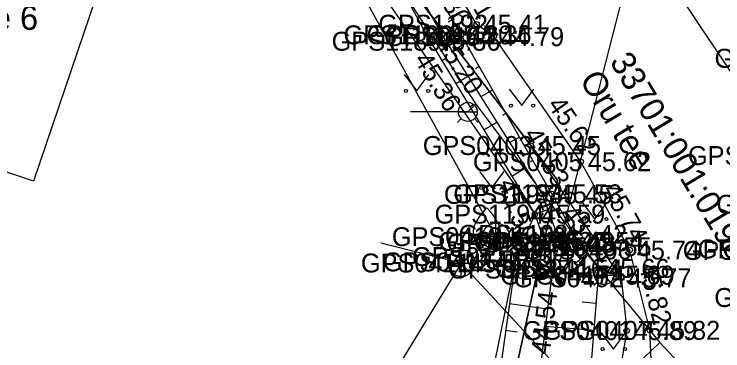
# Model space of a CAD drawing. Extents: x 551623 to 559850, y 6561220 to 6567135.
# Drawn here: x 557187.89 to 557214.11, y 6565529.17 to 6565541.63 of the extents above; entities that cross this region are included whole.
import ezdxf

# ---------------------------------------------------------------- set-up
doc = ezdxf.new("R2010")
doc.units = 0
for name, color, linetype in [('AED', 7, 'Continuous'), ('HALJASTUS', 7, 'Continuous'), ('Hoone Elu- või ühiskondlik hoone', 7, 'Continuous'), ('KKAEV', 7, 'Continuous'), ('KORGUS-EH2000', 7, 'Continuous'), ('KTRASS', 7, 'Continuous'), ('MOOTKORG-EH2000', 7, 'Continuous'), ('MOOTMPUNKT', 7, 'Continuous'), ('MOOTNR', 7, 'Continuous'), ('MOOTPIIR', 7, 'Continuous'), ('PIIR', 7, 'Continuous'), ('PUU', 7, 'Continuous'), ('RELJEEF', 7, 'Continuous'), ('TEE', 7, 'Continuous'), ('TRUUP', 7, 'Continuous'), ('VKAEV', 7, 'Continuous'), ('VTRASS', 7, 'Continuous')]:
    doc.layers.add(name, color=color, linetype=linetype)

msp = doc.modelspace()

# ---------------------------------------------------------------- linework, layer by layer
at = {"layer": 'AED'}
msp.add_lwpolyline([(557207, 6565536.771), (557210.347, 6565531.875), (557210.554, 6565529.923), (557210.057, 6565526.993)], dxfattribs=at)
at = {"layer": 'HALJASTUS'}
for p, q in [((557202.323, 6565539.395), (557202.787, 6565538.789)), ((557202.787, 6565538.789), (557203.232, 6565539.395)), ((557206.207, 6565538.853), (557206.67, 6565538.247)), ((557206.67, 6565538.247), (557207.116, 6565538.853)), ((557205.108, 6565535.806), (557205.571, 6565535.2)), ((557205.571, 6565535.2), (557206.017, 6565535.806)), ((557208.915, 6565534.654), (557209.378, 6565534.048)), ((557209.378, 6565534.048), (557209.824, 6565534.654)), ((557209.598, 6565529.848), (557210.062, 6565529.242)), ((557210.062, 6565529.242), (557210.507, 6565529.848))]:
    msp.add_line(p, q, dxfattribs=at)
for centre in [(557202.386, 6565538.789), (557203.214, 6565538.789), (557206.269, 6565538.247), (557207.098, 6565538.247), (557205.17, 6565535.2), (557205.999, 6565535.2), (557208.977, 6565534.048), (557209.806, 6565534.048), (557209.661, 6565529.242), (557210.489, 6565529.242)]:
    msp.add_circle(centre, 0.055, dxfattribs=at)
at = {"layer": 'Hoone Elu- või ühiskondlik hoone'}
msp.add_lwpolyline([(557178.136, 6565538.996), (557184.029, 6565556.381), (557192.396, 6565553.545), (557189.282, 6565544.356), (557191.385, 6565543.643), (557188.607, 6565535.447)], close=True, dxfattribs=at)
at = {"layer": 'KKAEV'}
for p, q in [((557205.717, 6565532.899), (557205.717, 6565533.899)), ((557205.217, 6565533.399), (557206.217, 6565533.399)), ((557204.433, 6565531.924), (557204.433, 6565532.924)), ((557203.933, 6565532.424), (557204.933, 6565532.424))]:
    msp.add_line(p, q, dxfattribs=at)
for centre in [(557205.717, 6565533.399), (557204.433, 6565532.424)]:
    msp.add_circle(centre, 0.5, dxfattribs=at)
at = {"layer": 'KORGUS-EH2000'}
for centre in [(557205.002, 6565541.259), (557203.719, 6565540.865), (557204.43, 6565540.869), (557203.281, 6565540.63), (557208.855, 6565536.172), (557207.78, 6565534.983), (557207.431, 6565534.965), (557207.156, 6565534.232), (557210.668, 6565532.904), (557207.806, 6565532.198), (557209.535, 6565532.226), (557211.411, 6565529.933)]:
    msp.add_circle(centre, 0.1, dxfattribs=at)
at = {"layer": 'KTRASS'}
msp.add_line((557204.433, 6565532.424), (557201.055, 6565526.912), dxfattribs=at)
for points in [[(557150.612, 6565663.866), (557150.192, 6565663.766), (557158.644, 6565645.481), (557173.639, 6565610.746), (557196.918, 6565549.894), (557198.721, 6565546.112), (557205.717, 6565533.399)], [(557205.717, 6565533.399), (557204.433, 6565532.424), (557219.788, 6565515.834), (557233.748, 6565500.018), (557248.476, 6565483.759), (557269.867, 6565466.703)], [(557204.433, 6565532.424), (557201.46, 6565533.163)]]:
    msp.add_lwpolyline(points, dxfattribs=at)
at = {"layer": 'MOOTMPUNKT'}
for centre in [(557205.002, 6565541.259), (557203.719, 6565540.865), (557204.43, 6565540.869), (557205.637, 6565540.799), (557203.281, 6565540.63), (557207, 6565536.771), (557208.855, 6565536.172), (557207.78, 6565534.983), (557207.431, 6565534.965), (557207.156, 6565534.232), (557205.717, 6565533.399), (557207.971, 6565533.485), (557207.501, 6565533.229), (557207.532, 6565533.162), (557208.568, 6565533.218), (557208.873, 6565533.028), (557210.668, 6565532.904), (557206.461, 6565532.662), (557204.433, 6565532.424), (557205.384, 6565532.465), (557207.806, 6565532.198), (557209.535, 6565532.226), (557209.723, 6565531.974), (557210.347, 6565531.875), (557210.554, 6565529.923), (557211.411, 6565529.933)]:
    msp.add_circle(centre, 0.1, dxfattribs=at)
at = {"layer": 'MOOTPIIR'}
msp.add_lwpolyline([(557165.654, 6565632.005), (557181.323, 6565589.325), (557186.006, 6565576.952), (557189.735, 6565566.729), (557195.229, 6565552.76), (557196.856, 6565549.099), (557207.156, 6565534.232), (557206.461, 6565532.662), (557200.371, 6565502.865)], dxfattribs=at)
at = {"layer": 'PIIR'}
msp.add_lwpolyline([(557169.97, 6565369.7), (557178.6, 6565401.44), (557191.37, 6565459.67), (557200.72, 6565502.33), (557207.99, 6565535.49), (557196.11, 6565551.01), (557181.52, 6565590.04), (557157.5, 6565654.27), (557143.03, 6565692.36), (557127.82, 6565722.36), (557090.07, 6565796.84), (557098.32, 6565822.27), (557112.7, 6565823.81), (557104.44, 6565797.12), (557104.79, 6565790.25), (557125.5, 6565749.51), (557153.03, 6565695.14), (557165.18, 6565662.77), (557205.13, 6565556), (557206.12, 6565554.71), (557210.7, 6565548.72), (557217.51, 6565539.84)], dxfattribs=at)
msp.add_lwpolyline([(557181.52, 6565590.04), (557196.11, 6565551.01), (557207.99, 6565535.49), (557200.72, 6565502.33), (557156.17, 6565516.03), (557161.01, 6565530.22), (557174.05, 6565568.29)], close=True, dxfattribs=at)
at = {"layer": 'PUU'}
for p, q in [((557205.384, 6565532.465), (557205.384, 6565532.965)), ((557205.784, 6565532.465), (557205.384, 6565532.465))]:
    msp.add_line(p, q, dxfattribs=at)
for points in [[(557204.884, 6565533.465), (557204.884, 6565533.615), (557204.894, 6565533.68), (557204.929, 6565533.81), (557204.989, 6565533.93), (557205.134, 6565534.165), (557205.294, 6565534.37), (557205.384, 6565534.465)], [(557205.884, 6565533.465), (557205.884, 6565533.615), (557205.874, 6565533.68), (557205.839, 6565533.81), (557205.779, 6565533.93), (557205.634, 6565534.165), (557205.474, 6565534.37), (557205.384, 6565534.465)]]:
    msp.add_lwpolyline(points, dxfattribs=at)
msp.add_arc((557205.384, 6565533.465), 0.5, 180, 0, dxfattribs=at)
at = {"layer": 'RELJEEF'}
for p, q in [((557204.105, 6565541.428), (557203.947, 6565541.336)), ((557203.201, 6565540.774), (557203.636, 6565541.015)), ((557204.605, 6565540.562), (557204.093, 6565540.27)), ((557203.713, 6565539.916), (557203.844, 6565539.995)), ((557205.1, 6565539.693), (557204.958, 6565539.612)), ((557204.231, 6565539.06), (557204.682, 6565539.334)), ((557205.594, 6565538.824), (557205.159, 6565538.576)), ((557204.749, 6565538.205), (557204.889, 6565538.29)), ((557206.089, 6565537.954), (557205.97, 6565537.887)), ((557205.267, 6565537.35), (557205.748, 6565537.641)), ((557206.584, 6565537.085), (557206.225, 6565536.881)), ((557205.785, 6565536.494), (557205.934, 6565536.584)), ((557207.078, 6565536.216), (557206.982, 6565536.162)), ((557206.303, 6565535.639), (557206.813, 6565535.948)), ((557207.573, 6565535.347), (557207.292, 6565535.187)), ((557206.821, 6565534.784), (557206.979, 6565534.879)), ((557207.156, 6565534.232), (557207.638, 6565534.398)), ((557208.064, 6565534.476), (557207.951, 6565534.413)), ((557208.552, 6565533.603), (557207.942, 6565533.262)), ((557207.481, 6565533.287), (557207.627, 6565533.337)), ((557206.677, 6565532.78), (557207.806, 6565532.198)), ((557209.09, 6565532.765), (557208.685, 6565532.43)), ((557209.511, 6565531.926), (557207.79, 6565532.066)), ((557206.355, 6565531.916), (557206.773, 6565531.856)), ((557206.215, 6565530.925), (557207.625, 6565530.726)), ((557209.429, 6565530.929), (557208.901, 6565530.972)), ((557206.075, 6565529.935), (557206.503, 6565529.875)), ((557209.348, 6565529.932), (557207.545, 6565530.08))]:
    msp.add_line(p, q, dxfattribs=at)
for points in [[(557207.156, 6565534.232), (557207.501, 6565533.229), (557206.461, 6565532.662), (557206.461, 6565532.662), (557205.659, 6565526.993), (557202.997, 6565510.282), (557200.503, 6565501.481), (557199.39, 6565497.532), (557200.06, 6565496.733), (557200.571, 6565496.374), (557201.902, 6565496.139), (557202.75, 6565496.98), (557203.878, 6565501.233), (557205.395, 6565509.793), (557209.065, 6565526.473), (557209.535, 6565532.226), (557208.873, 6565533.028), (557207.78, 6565534.983), (557204.43, 6565540.869), (557199.887, 6565548.689), (557198.948, 6565549.222), (557199.048, 6565548.292), (557203.281, 6565540.63), (557207.156, 6565534.232)], [(557199.413, 6565548.708), (557203.719, 6565540.865), (557207.431, 6565534.965), (557207.971, 6565533.485), (557207.806, 6565532.198), (557207.109, 6565526.539), (557204.03, 6565510.084), (557201.797, 6565501.595), (557201.008, 6565497.504)]]:
    msp.add_lwpolyline(points, dxfattribs=at)
at = {"layer": 'TEE'}
msp.add_lwpolyline([(557211.562, 6565526.725), (557211.411, 6565529.933), (557210.668, 6565532.904), (557208.855, 6565536.172), (557205.637, 6565540.799), (557205.002, 6565541.259), (557200.302, 6565549.242), (557198.575, 6565549.727), (557196.856, 6565549.099), (557195.229, 6565552.76), (557196.655, 6565553.451), (557197.39, 6565554.009), (557197.713, 6565555.347), (557197.089, 6565557.482), (557196.724, 6565557.646), (557195.361, 6565560.837), (557195.526, 6565561.021), (557188.992, 6565578.624), (557182.465, 6565595.086), (557175.639, 6565612.889)], dxfattribs=at)
at = {"layer": 'TRUUP'}
for p, q in [((557210.807, 6565543.891), (557207.806, 6565532.198)), ((557211.448, 6565543.939), (557218.056, 6565533.957)), ((557207.831, 6565532.296), (557207.161, 6565531.899)), ((557207.806, 6565532.198), (557207.198, 6565531.838)), ((557207.672, 6565532.036), (557207.662, 6565532.195)), ((557207.696, 6565532.05), (557207.686, 6565532.21)), ((557207.721, 6565532.065), (557207.71, 6565532.224)), ((557207.745, 6565532.079), (557207.734, 6565532.238)), ((557207.769, 6565532.093), (557207.758, 6565532.252)), ((557207.795, 6565532.078), (557207.782, 6565532.267)), ((557207.823, 6565532.03), (557207.806, 6565532.281)), ((557208.166, 6565531.59), (557207.806, 6565532.198)), ((557207.851, 6565531.982), (557207.83, 6565532.295)), ((557208.227, 6565531.626), (557207.831, 6565532.296)), ((557207.88, 6565531.934), (557207.858, 6565532.25)), ((557207.908, 6565531.886), (557207.887, 6565532.202)), ((557207.211, 6565531.815), (557207.204, 6565531.924)), ((557207.239, 6565531.78), (557207.228, 6565531.939)), ((557207.781, 6565532.101), (557207.234, 6565531.777)), ((557207.263, 6565531.794), (557207.252, 6565531.953)), ((557207.287, 6565531.808), (557207.276, 6565531.967)), ((557207.311, 6565531.822), (557207.3, 6565531.981)), ((557207.335, 6565531.837), (557207.324, 6565531.996)), ((557207.359, 6565531.851), (557207.348, 6565532.01)), ((557207.383, 6565531.865), (557207.372, 6565532.024)), ((557207.407, 6565531.879), (557207.397, 6565532.038)), ((557207.431, 6565531.894), (557207.421, 6565532.053)), ((557207.455, 6565531.908), (557207.445, 6565532.067)), ((557207.48, 6565531.922), (557207.469, 6565532.081)), ((557207.504, 6565531.936), (557207.493, 6565532.095)), ((557207.528, 6565531.951), (557207.517, 6565532.11)), ((557207.552, 6565531.965), (557207.541, 6565532.124)), ((557207.576, 6565531.979), (557207.565, 6565532.138)), ((557207.6, 6565531.993), (557207.589, 6565532.152)), ((557207.624, 6565532.008), (557207.613, 6565532.167)), ((557207.648, 6565532.022), (557207.637, 6565532.181)), ((557208.105, 6565531.553), (557207.781, 6565532.101)), ((557207.936, 6565531.838), (557207.915, 6565532.154)), ((557207.965, 6565531.791), (557207.943, 6565532.106)), ((557207.993, 6565531.743), (557207.972, 6565532.058)), ((557208.021, 6565531.695), (557208, 6565532.011)), ((557208.049, 6565531.647), (557208.028, 6565531.963)), ((557207.234, 6565531.777), (557207.161, 6565531.899)), ((557207.183, 6565531.863), (557207.18, 6565531.91)), ((557208.078, 6565531.599), (557208.056, 6565531.915)), ((557208.106, 6565531.554), (557208.085, 6565531.867)), ((557208.13, 6565531.568), (557208.113, 6565531.819)), ((557208.154, 6565531.582), (557208.141, 6565531.772)), ((557208.178, 6565531.597), (557208.17, 6565531.724)), ((557208.202, 6565531.611), (557208.198, 6565531.676)), ((557208.105, 6565531.553), (557208.227, 6565531.626))]:
    msp.add_line(p, q, dxfattribs=at)
at = {"layer": 'VKAEV'}
for p, q in [((557204.327, 6565538.014), (557205.027, 6565538.014)), ((557204.43, 6565537.767), (557204.29, 6565537.627)), ((557204.925, 6565537.767), (557205.064, 6565537.627)), ((557209.373, 6565531.974), (557210.073, 6565531.974)), ((557209.475, 6565531.726), (557209.336, 6565531.587)), ((557209.97, 6565531.726), (557210.11, 6565531.587))]:
    msp.add_line(p, q, dxfattribs=at)
for centre in [(557204.677, 6565538.014), (557209.723, 6565531.974)]:
    msp.add_circle(centre, 0.35, dxfattribs=at)
at = {"layer": 'VTRASS'}
for points in [[(557115.66, 6565747.205), (557116.6, 6565745.95), (557118.862, 6565742.086), (557123.592, 6565733.985), (557128, 6565724.91), (557133.901, 6565713.565), (557137.172, 6565705.275), (557143.72, 6565692.17), (557145.33, 6565689.5), (557146.212, 6565687.647), (557152.367, 6565674.724), (557157.202, 6565662.525), (557157.732, 6565655.925), (557161.79, 6565645.7), (557169.292, 6565624.215), (557174.732, 6565611.695), (557187.282, 6565578.865), (557198.542, 6565548.245), (557204.972, 6565538.305), (557209.723, 6565531.974), (557211.782, 6565529.485), (557223.052, 6565517.415)], [(557204.972, 6565538.305), (557204.677, 6565538.014), (557202.559, 6565538.014)], [(557169.662, 6565382.045), (557170.157, 6565382.354), (557178.422, 6565388.635), (557184.402, 6565407.765), (557185.972, 6565416.665), (557193.492, 6565448.485), (557199.092, 6565472.995), (557202.902, 6565491.375), (557210.651, 6565528.393), (557211.782, 6565529.485)]]:
    msp.add_lwpolyline(points, dxfattribs=at)

# ---------------------------------------------------------------- texts
at = {"layer": 'KORGUS-EH2000'}
for s, rotation, p in [(' 45.41', 300.4897, (557203.798, 6565543.649)), (' 45.36', 300.153, (557202.923, 6565543.358)), (' 45.20', 302.1828, (557203.321, 6565540.796)), (' 45.36', 301.2025, (557202.532, 6565540.176)), (' 45.62', 304.8223, (557207.448, 6565538.488)), (' 45.53', 299.6488, (557206.592, 6565537.413)), (' 45.59', 289.0156, (557205.721, 6565535.639)), (' 45.74', 299.0092, (557209.505, 6565535.361)), (' 45.45', 290.0198, (557207.025, 6565535.016)), (' 45.66', 309.5453, (557207.95, 6565534.426)), (' 45.82', 284.0476, (557210.929, 6565532.599)), (' 44.54', 82.9761, (557207.671, 6565528.753))]:
    msp.add_text(s, height=0.7, rotation=rotation, dxfattribs=at).set_placement(p)
at = {"layer": 'MOOTKORG-EH2000'}
for s, p in [(' 45.41', (557205.002, 6565540.909)), (' 45.20', (557203.719, 6565540.515)), (' 45.36', (557204.43, 6565540.519)), (' 44.79', (557205.637, 6565540.449)), (' 45.36', (557203.281, 6565540.28)), (' 45.45', (557207, 6565536.421)), (' 45.62', (557208.855, 6565535.822)), (' 45.53', (557207.78, 6565534.633)), (' 45.45', (557207.431, 6565534.615)), (' 45.59', (557207.156, 6565533.882)), (' 45.59', (557205.717, 6565533.049)), (' 45.42', (557207.971, 6565533.135)), (' 45.49', (557207.501, 6565532.879)), (' 45.48', (557207.532, 6565532.812)), (' 45.54', (557208.568, 6565532.868)), (' 45.55', (557208.873, 6565532.678)), (' 45.74', (557210.668, 6565532.554)), (' 45.43', (557206.461, 6565532.312)), (' 45.57', (557204.433, 6565532.074)), (' 45.51', (557205.384, 6565532.115)), (' 44.54', (557207.806, 6565531.848)), (' 45.66', (557209.535, 6565531.876)), (' 45.69', (557209.723, 6565531.624)), (' 45.77', (557210.347, 6565531.525)), (' 45.89', (557210.554, 6565529.573)), (' 45.82', (557211.411, 6565529.583))]:
    msp.add_text(s, height=0.7, dxfattribs=at).set_placement(p)
at = {"layer": 'MOOTNR'}
for s, p in [('GPS1192 ', (557201.363, 6565540.909)), ('GPS1190 ', (557200.079, 6565540.515)), ('GPS1191 ', (557200.93, 6565540.519)), ('GPS0404 ', (557201.578, 6565540.449)), ('GPS1189 ', (557199.641, 6565540.28)), ('GPS0501 ', (557213.803, 6565539.65)), ('GPS0403 ', (557203.01, 6565536.421)), ('GPS0493 ', (557212.821, 6565536.049)), ('GPS0405 ', (557204.866, 6565535.822)), ('GPS1193 ', (557204.141, 6565534.633)), ('GPS1197 ', (557203.792, 6565534.615)), ('GPS0497 ', (557213.874, 6565534.247)), ('GPS1194 ', (557203.446, 6565533.882)), ('GPS0410 ', (557201.867, 6565533.049)), ('GPS1198 ', (557204.331, 6565533.135)), ('GPS0414 ', (557203.582, 6565532.879)), ('GPS1195 ', (557203.892, 6565532.812)), ('GPS1196 ', (557204.928, 6565532.868)), ('GPS0415 ', (557205.023, 6565532.678)), ('GPS0406 ', (557206.678, 6565532.554)), ('GPS0216 ', (557212.628, 6565532.538)), ('GPS0492 ', (557213.183, 6565532.594)), ('GPS0413 ', (557202.611, 6565532.312)), ('GPS0411 ', (557200.723, 6565532.074)), ('GPS0412 ', (557201.534, 6565532.115)), ('GPS0418 ', (557203.956, 6565531.848)), ('GPS0416 ', (557205.686, 6565531.876)), ('GPS0417 ', (557205.873, 6565531.624)), ('GPS0402 ', (557206.358, 6565531.525)), ('GPS0215 ', (557213.796, 6565530.798)), ('GPS0401 ', (557206.704, 6565529.573)), ('GPS0407 ', (557207.421, 6565529.583))]:
    msp.add_text(s, height=0.7, dxfattribs=at).set_placement(p)
at = {"layer": 'PIIR'}
msp.add_text('Oru tee 6', height=0.9, dxfattribs=at).set_placement((557183.762, 6565541.05))
for s, p in [('33701:001:0198', (557209.903, 6565539.88)), ('Oru tee', (557208.789, 6565539.209))]:
    msp.add_text(s, height=0.9, rotation=301.0493, dxfattribs=at).set_placement(p)

doc.saveas('drawing.dxf')
